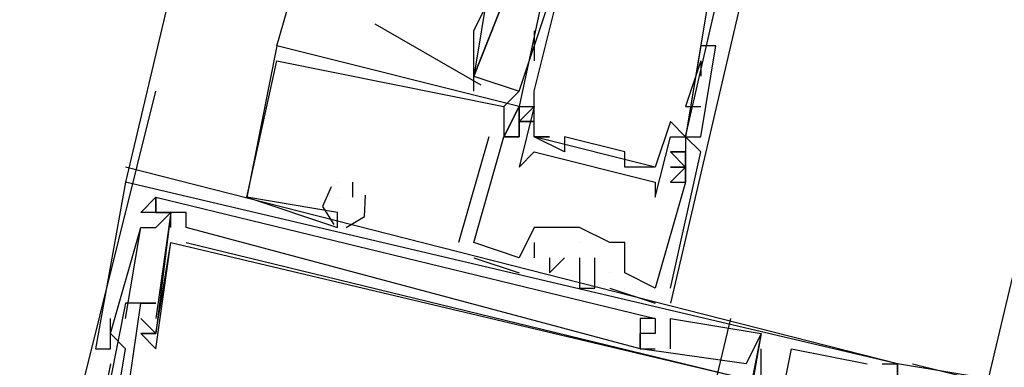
# Model space of a CAD drawing. Header units: feet. Extents: x -79 to 198, y -22 to 181.
# Tile 288 of 318: x 126.08 to 126.948, y 134.228 to 134.534. Entities that reach past the tile are written whole.
import ezdxf

# ---------------------------------------------------------------- set-up
doc = ezdxf.new("R2010")
doc.units = ezdxf.units.FT
doc.layers.add('A-LINEA', color=7, linetype='CONTINUOUS')

msp = doc.modelspace()

# ---------------------------------------------------------------- linework, layer by layer
at = {"layer": 'A-LINEA'}
for p, q in [((127.8, 141.2844), (126.1733, 134.3911)), ((128.56, 141.0978), (126.9333, 134.2178)), ((126.7467, 134.6844), (126.6533, 134.2844)), ((126.3067, 134.5111), (126.3333, 134.6044)), ((126.52, 134.4711), (126.5467, 134.5511)), ((126.3929, 134.5303), (126.4864, 134.4766)), ((126.5333, 134.5244), (126.5333, 134.4978)), ((126.3067, 134.5111), (126.3067, 134.5111)), ((126.3067, 134.5111), (126.3067, 134.5111)), ((126.3067, 134.5111), (126.3067, 134.5111)), ((126.3067, 134.5111), (126.3067, 134.5111)), ((126.3067, 134.5111), (126.3067, 134.5111)), ((126.3067, 134.5111), (126.3067, 134.5111)), ((126.3067, 134.5111), (126.3067, 134.5111)), ((126.3067, 134.5111), (126.3067, 134.5111)), ((126.3067, 134.5111), (126.3067, 134.5111)), ((126.68, 134.5111), (126.6667, 134.4311)), ((126.68, 134.5111), (126.6667, 134.4311)), ((126.6933, 134.5111), (126.6933, 134.5111)), ((126.3067, 134.4978), (126.3067, 134.4978)), ((126.3067, 134.4978), (126.3067, 134.4978)), ((126.3067, 134.4978), (126.3067, 134.4978)), ((126.3067, 134.4978), (126.3067, 134.4978)), ((126.3067, 134.4978), (126.3067, 134.4978)), ((126.3067, 134.4978), (126.3067, 134.4978)), ((126.68, 134.4978), (126.6667, 134.4578)), ((126.68, 134.4978), (126.68, 134.4844)), ((126.48, 134.4711), (126.48, 134.4844)), ((126.08, 133.9911), (126.2, 134.4711)), ((126.5067, 134.4578), (126.52, 134.4711)), ((126.5333, 134.4711), (126.5333, 134.4711)), ((126.5333, 134.4711), (126.5333, 134.4711)), ((126.5067, 134.4578), (126.5067, 134.4578)), ((126.5067, 134.4578), (126.5067, 134.4578)), ((126.5067, 134.4578), (126.5067, 134.4578)), ((126.52, 134.4578), (126.52, 134.4578)), ((126.52, 134.4578), (126.52, 134.4578)), ((126.52, 134.4578), (126.52, 134.4578)), ((126.52, 134.4578), (126.52, 134.4578)), ((126.52, 134.4578), (126.52, 134.4578)), ((126.52, 134.4578), (126.52, 134.4578)), ((126.52, 134.4578), (126.52, 134.4578)), ((126.5333, 134.4578), (126.5333, 134.4578)), ((126.6667, 134.4578), (126.68, 134.4578)), ((126.52, 134.4444), (126.52, 134.4444)), ((126.52, 134.4444), (126.52, 134.4444)), ((126.52, 134.4444), (126.52, 134.4444)), ((126.52, 134.4444), (126.52, 134.4444)), ((126.52, 134.4444), (126.52, 134.4444)), ((126.52, 134.4444), (126.52, 134.4444)), ((126.52, 134.4444), (126.52, 134.4444)), ((126.52, 134.4444), (126.52, 134.4444)), ((126.52, 134.4444), (126.52, 134.4444)), ((126.6533, 134.4444), (126.6533, 134.4444)), ((126.68, 134.4444), (126.68, 134.4444)), ((126.4933, 134.4311), (126.4667, 134.3378)), ((126.4933, 134.4311), (126.4667, 134.3378)), ((126.4933, 134.4311), (126.4667, 134.3378)), ((126.4933, 134.4311), (126.4933, 134.4311)), ((126.4933, 134.4311), (126.4933, 134.4311)), ((126.4933, 134.4311), (126.4933, 134.4311)), ((126.5067, 134.4311), (126.52, 134.4311)), ((126.52, 134.4311), (126.5067, 134.4311)), ((126.5067, 134.4311), (126.5067, 134.4311)), ((126.5067, 134.4311), (126.5067, 134.4311)), ((126.5067, 134.4311), (126.5067, 134.4311)), ((126.5067, 134.4311), (126.52, 134.4311)), ((126.52, 134.4311), (126.5067, 134.4311)), ((126.5067, 134.4311), (126.5067, 134.4311)), ((126.5067, 134.4311), (126.5067, 134.4311)), ((126.5067, 134.4311), (126.5067, 134.4311)), ((126.5067, 134.4311), (126.52, 134.4311)), ((126.52, 134.4311), (126.5067, 134.4311)), ((126.5067, 134.4311), (126.5067, 134.4311)), ((126.5067, 134.4311), (126.5067, 134.4311)), ((126.5067, 134.4311), (126.5067, 134.4311)), ((126.52, 134.4311), (126.52, 134.4311)), ((126.52, 134.4311), (126.52, 134.4311)), ((126.52, 134.4311), (126.52, 134.4311)), ((126.52, 134.4311), (126.52, 134.4311)), ((126.52, 134.4311), (126.52, 134.4311)), ((126.52, 134.4311), (126.52, 134.4311)), ((126.5333, 134.4311), (126.5333, 134.4311)), ((126.5333, 134.4311), (126.5333, 134.4311)), ((126.64, 134.4044), (126.5333, 134.4311)), ((126.64, 134.4044), (126.5333, 134.4311)), ((126.64, 134.4044), (126.5333, 134.4311)), ((126.5467, 134.4311), (126.5467, 134.4311)), ((126.56, 134.4311), (126.56, 134.4311)), ((126.6533, 134.4311), (126.6533, 134.4311)), ((126.6667, 134.4311), (126.6667, 134.4311)), ((126.6667, 134.4311), (126.6667, 134.4311)), ((126.6667, 134.4311), (126.6667, 134.4311)), ((126.6667, 134.4311), (126.6667, 134.4311)), ((126.6667, 134.4311), (126.6667, 134.4311)), ((126.5333, 134.4178), (126.5333, 134.4178)), ((126.56, 134.4178), (126.56, 134.4178)), ((126.6133, 134.4178), (126.6133, 134.4178)), ((126.6667, 134.4178), (126.6533, 134.4178)), ((126.6667, 134.4178), (126.6667, 134.4178)), ((126.6667, 134.4178), (126.6667, 134.4178)), ((126.6667, 134.4178), (126.6667, 134.4178)), ((126.68, 134.4178), (126.68, 134.4178)), ((126.68, 134.4178), (126.68, 134.4178)), ((126.68, 134.4178), (126.68, 134.4178)), ((126.1733, 134.4044), (126.1733, 134.4044)), ((126.1733, 134.4044), (126.1733, 134.4044)), ((126.1733, 134.4044), (126.1733, 134.4044)), ((126.52, 134.4044), (126.52, 134.4044)), ((126.6133, 134.4044), (126.6133, 134.4044)), ((126.64, 134.4044), (126.64, 134.4044)), ((126.6667, 134.4044), (126.6533, 134.4044)), ((126.6667, 134.4044), (126.6667, 134.4044)), ((126.6667, 134.4044), (126.6667, 134.4044)), ((126.6667, 134.4044), (126.6667, 134.4044)), ((126.6667, 134.4044), (126.6667, 134.4044)), ((126.1733, 134.3911), (126.1733, 134.3911)), ((126.1733, 134.3911), (126.1733, 134.3911)), ((126.1733, 134.3911), (126.1733, 134.3911)), ((126.1733, 134.3911), (126.1733, 134.3911)), ((126.1733, 134.3911), (126.1733, 134.3911)), ((126.1733, 134.3911), (126.1733, 134.3911)), ((126.36, 134.3911), (126.36, 134.3911)), ((126.36, 134.3911), (126.36, 134.3911)), ((126.36, 134.3911), (126.36, 134.3911)), ((126.36, 134.3911), (126.36, 134.3911)), ((126.36, 134.3911), (126.36, 134.3911)), ((126.36, 134.3911), (126.36, 134.3911)), ((126.3733, 134.3911), (126.3733, 134.3778)), ((126.3733, 134.3911), (126.3733, 134.3911)), ((126.3733, 134.3911), (126.3733, 134.3778)), ((126.3733, 134.3911), (126.3733, 134.3911)), ((126.3733, 134.3911), (126.3733, 134.3778)), ((126.3733, 134.3911), (126.3733, 134.3911)), ((126.64, 134.3911), (126.64, 134.3911)), ((126.6533, 134.3911), (126.6533, 134.3911)), ((126.6533, 134.3911), (126.6533, 134.3911)), ((126.6533, 134.3911), (126.6533, 134.3911)), ((126.6667, 134.3911), (126.6667, 134.3911)), ((126.6667, 134.3911), (126.6667, 134.3911)), ((126.6667, 134.3911), (126.6667, 134.3911)), ((126.6667, 134.3911), (126.6667, 134.3911)), ((126.6667, 134.3911), (126.6667, 134.3911)), ((126.6667, 134.3911), (126.6667, 134.3911)), ((126.1867, 134.3644), (126.2, 134.3778)), ((126.1867, 134.3644), (126.2, 134.3778)), ((126.1867, 134.3644), (126.2, 134.3778)), ((126.2, 134.3778), (126.2, 134.3778)), ((126.2, 134.3778), (126.2, 134.3778)), ((126.2, 134.3778), (126.2, 134.3778)), ((126.2, 134.3778), (126.2, 134.3778)), ((126.2, 134.3778), (126.2, 134.3778)), ((126.2, 134.3778), (126.2, 134.3778)), ((126.2, 134.3778), (126.2, 134.3778)), ((126.2, 134.3778), (126.2, 134.3778)), ((126.2, 134.3778), (126.2, 134.3778)), ((126.28, 134.3778), (126.28, 134.3778)), ((126.28, 134.3778), (126.28, 134.3778)), ((126.28, 134.3778), (126.28, 134.3778)), ((126.28, 134.3778), (126.28, 134.3778)), ((126.28, 134.3778), (126.28, 134.3778)), ((126.28, 134.3778), (126.28, 134.3778)), ((126.36, 134.3778), (126.36, 134.3778)), ((126.36, 134.3778), (126.36, 134.3778)), ((126.36, 134.3778), (126.36, 134.3778)), ((126.3733, 134.3778), (126.3733, 134.3778)), ((126.3733, 134.3778), (126.3733, 134.3778)), ((126.3733, 134.3778), (126.3733, 134.3778)), ((126.64, 134.3778), (126.64, 134.3778)), ((126.1867, 134.3644), (126.1867, 134.3644)), ((126.1867, 134.3644), (126.1867, 134.3644)), ((126.1867, 134.3644), (126.1867, 134.3644)), ((126.1867, 134.3644), (126.1867, 134.3644)), ((126.1867, 134.3644), (126.1867, 134.3644)), ((126.1867, 134.3644), (126.1867, 134.3644)), ((126.1867, 134.3644), (126.1867, 134.3644)), ((126.1867, 134.3644), (126.1867, 134.3644)), ((126.1867, 134.3644), (126.1867, 134.3644)), ((126.2, 134.3644), (126.2, 134.3644)), ((126.2, 134.3644), (126.2, 134.3644)), ((126.2, 134.3644), (126.2, 134.3644)), ((126.2, 134.3644), (126.2, 134.3644)), ((126.2, 134.3644), (126.2, 134.3644)), ((126.2, 134.3644), (126.2, 134.3644)), ((126.2, 134.3644), (126.2, 134.3644)), ((126.2, 134.3644), (126.2, 134.3644)), ((126.2, 134.3644), (126.2, 134.3644)), ((126.2, 134.3644), (126.2, 134.3644)), ((126.2, 134.3644), (126.2, 134.3644)), ((126.2, 134.3644), (126.2, 134.3644)), ((126.2, 134.3644), (126.2, 134.3644)), ((126.2, 134.3644), (126.2, 134.3644)), ((126.2, 134.3644), (126.2, 134.3644)), ((126.2, 134.3644), (126.2, 134.3644)), ((126.2, 134.3644), (126.2, 134.3644)), ((126.2, 134.3644), (126.2, 134.3644)), ((126.2133, 134.3644), (126.2133, 134.3644)), ((126.2133, 134.3644), (126.2133, 134.3644)), ((126.2133, 134.3644), (126.2133, 134.3644)), ((126.2133, 134.3644), (126.2133, 134.3644)), ((126.2133, 134.3644), (126.2133, 134.3644)), ((126.2133, 134.3644), (126.2133, 134.3644)), ((126.2133, 134.3644), (126.2133, 134.3644)), ((126.2133, 134.3644), (126.2133, 134.3644)), ((126.2133, 134.3644), (126.2133, 134.3644)), ((126.2133, 134.3644), (126.2133, 134.3644)), ((126.2133, 134.3644), (126.2133, 134.3644)), ((126.2133, 134.3644), (126.2133, 134.3644)), ((126.2267, 134.3644), (126.2267, 134.3644)), ((126.2267, 134.3644), (126.2267, 134.3644)), ((126.2267, 134.3644), (126.2267, 134.3644)), ((126.2267, 134.3644), (126.2267, 134.3644)), ((126.2267, 134.3644), (126.2267, 134.3644)), ((126.2267, 134.3644), (126.2267, 134.3644)), ((126.36, 134.3644), (126.36, 134.3644)), ((126.36, 134.3644), (126.36, 134.3644)), ((126.36, 134.3644), (126.36, 134.3644)), ((126.36, 134.3644), (126.36, 134.3644)), ((126.36, 134.3644), (126.36, 134.3644)), ((126.36, 134.3644), (126.36, 134.3644)), ((126.1867, 134.3511), (126.1867, 134.3511)), ((126.1867, 134.3511), (126.1867, 134.3511)), ((126.1867, 134.3511), (126.1867, 134.3511)), ((126.1867, 134.3511), (126.1867, 134.3511)), ((126.1867, 134.3511), (126.1867, 134.3511)), ((126.1867, 134.3511), (126.1867, 134.3511)), ((126.2, 134.3511), (126.2, 134.3511)), ((126.2, 134.3511), (126.2, 134.3511)), ((126.2, 134.3511), (126.2, 134.3511)), ((126.2, 134.3511), (126.2, 134.3511)), ((126.2, 134.3511), (126.2, 134.3511)), ((126.2, 134.3511), (126.2, 134.3511)), ((126.2133, 134.3511), (126.2133, 134.3511)), ((126.2133, 134.3511), (126.2133, 134.3511)), ((126.2133, 134.3511), (126.2133, 134.3511)), ((126.2267, 134.3511), (126.2267, 134.3511)), ((126.2267, 134.3511), (126.2267, 134.3511)), ((126.2267, 134.3511), (126.2267, 134.3511)), ((126.2267, 134.3511), (126.2267, 134.3511)), ((126.2267, 134.3511), (126.2267, 134.3511)), ((126.2267, 134.3511), (126.2267, 134.3511)), ((126.36, 134.3511), (126.36, 134.3511)), ((126.36, 134.3511), (126.36, 134.3511)), ((126.36, 134.3511), (126.36, 134.3511)), ((126.5333, 134.3511), (126.5333, 134.3511)), ((126.5333, 134.3511), (126.5333, 134.3511)), ((126.5333, 134.3511), (126.5333, 134.3511)), ((126.5467, 134.3511), (126.5467, 134.3511)), ((126.5467, 134.3511), (126.5467, 134.3511)), ((126.5467, 134.3511), (126.5467, 134.3511)), ((126.5467, 134.3511), (126.5467, 134.3511)), ((126.5733, 134.3511), (126.5733, 134.3511)), ((126.5733, 134.3511), (126.5733, 134.3511)), ((126.5733, 134.3511), (126.5733, 134.3511)), ((126.5733, 134.3511), (126.5733, 134.3511)), ((126.5733, 134.3511), (126.5733, 134.3511)), ((126.2133, 134.3378), (126.2133, 134.3378)), ((126.2133, 134.3378), (126.2133, 134.3378)), ((126.2133, 134.3378), (126.2133, 134.3378)), ((126.2133, 134.3378), (126.2133, 134.3378)), ((126.2133, 134.3378), (126.2133, 134.3378)), ((126.2133, 134.3378), (126.2133, 134.3378)), ((126.2267, 134.3378), (126.2267, 134.3378)), ((126.2267, 134.3378), (126.2267, 134.3378)), ((126.2267, 134.3378), (126.2267, 134.3378)), ((126.4667, 134.3378), (126.4667, 134.3378)), ((126.4667, 134.3378), (126.4667, 134.3378)), ((126.4667, 134.3378), (126.4667, 134.3378)), ((126.48, 134.3378), (126.48, 134.3378)), ((126.48, 134.3378), (126.48, 134.3378)), ((126.48, 134.3378), (126.48, 134.3378)), ((126.48, 134.3378), (126.48, 134.3378)), ((126.48, 134.3378), (126.48, 134.3378)), ((126.48, 134.3378), (126.48, 134.3378)), ((126.5333, 134.3378), (126.5333, 134.3378)), ((126.5333, 134.3378), (126.5333, 134.3378)), ((126.5333, 134.3378), (126.5333, 134.3378)), ((126.5733, 134.3378), (126.5733, 134.3378)), ((126.5733, 134.3378), (126.5733, 134.3378)), ((126.5733, 134.3378), (126.5733, 134.3378)), ((126.6, 134.3378), (126.6, 134.3378)), ((126.6, 134.3378), (126.6, 134.3378)), ((126.6, 134.3378), (126.6, 134.3378)), ((126.6133, 134.3378), (126.6133, 134.3378)), ((126.6133, 134.3378), (126.6133, 134.3378)), ((126.6133, 134.3378), (126.6133, 134.3378)), ((126.48, 134.3244), (126.52, 134.3111)), ((126.48, 134.3244), (126.48, 134.3244)), ((126.48, 134.3244), (126.52, 134.3111)), ((126.48, 134.3244), (126.48, 134.3244)), ((126.48, 134.3244), (126.52, 134.3111)), ((126.48, 134.3244), (126.48, 134.3244)), ((126.52, 134.3244), (126.52, 134.3244)), ((126.52, 134.3244), (126.52, 134.3244)), ((126.52, 134.3244), (126.52, 134.3244)), ((126.52, 134.3244), (126.52, 134.3244)), ((126.52, 134.3244), (126.52, 134.3244)), ((126.52, 134.3244), (126.52, 134.3244)), ((126.5333, 134.3244), (126.5333, 134.3244)), ((126.5333, 134.3244), (126.5333, 134.3244)), ((126.5333, 134.3244), (126.5333, 134.3244)), ((126.5467, 134.3244), (126.5467, 134.3244)), ((126.5467, 134.3244), (126.5467, 134.3244)), ((126.5467, 134.3244), (126.5467, 134.3244)), ((126.56, 134.3244), (126.56, 134.3244)), ((126.56, 134.3244), (126.56, 134.3244)), ((126.56, 134.3244), (126.56, 134.3244)), ((126.5733, 134.3244), (126.5733, 134.3244)), ((126.5733, 134.3244), (126.5733, 134.3244)), ((126.5733, 134.3244), (126.5733, 134.3244)), ((126.5867, 134.3244), (126.5867, 134.3244)), ((126.5867, 134.3244), (126.5867, 134.3244)), ((126.5867, 134.3244), (126.5867, 134.3244)), ((126.52, 134.3111), (126.52, 134.3111)), ((126.52, 134.3111), (126.52, 134.3111)), ((126.52, 134.3111), (126.52, 134.3111)), ((126.5467, 134.3111), (126.5467, 134.3111)), ((126.5467, 134.3111), (126.5467, 134.3111)), ((126.5467, 134.3111), (126.5467, 134.3111)), ((126.5733, 134.3111), (126.5733, 134.3111)), ((126.5733, 134.3111), (126.5733, 134.3111)), ((126.5733, 134.3111), (126.5733, 134.3111)), ((126.6, 134.3111), (126.6, 134.3111)), ((126.6, 134.3111), (126.6, 134.3111)), ((126.6, 134.3111), (126.6, 134.3111)), ((126.6, 134.3111), (126.6, 134.3111)), ((126.6, 134.3111), (126.6, 134.3111)), ((126.6, 134.3111), (126.6, 134.3111)), ((126.6133, 134.3111), (126.6133, 134.3111)), ((126.6133, 134.3111), (126.6133, 134.3111)), ((126.6133, 134.3111), (126.6133, 134.3111)), ((126.5733, 134.2978), (126.5733, 134.2978)), ((126.5733, 134.2978), (126.5733, 134.2978)), ((126.5733, 134.2978), (126.5733, 134.2978)), ((126.5867, 134.2978), (126.5867, 134.2978)), ((126.5867, 134.2978), (126.5867, 134.2978)), ((126.5867, 134.2978), (126.5867, 134.2978)), ((126.6, 134.2978), (126.64, 134.2844)), ((126.6, 134.2978), (126.6, 134.2978)), ((126.6, 134.2978), (126.64, 134.2844)), ((126.6, 134.2978), (126.6, 134.2978)), ((126.6, 134.2978), (126.64, 134.2844)), ((126.6, 134.2978), (126.6, 134.2978)), ((126.6133, 134.2978), (126.6133, 134.2978)), ((126.6133, 134.2978), (126.6133, 134.2978)), ((126.6133, 134.2978), (126.6133, 134.2978)), ((126.64, 134.2978), (126.64, 134.2978)), ((126.64, 134.2978), (126.64, 134.2978)), ((126.64, 134.2978), (126.64, 134.2978)), ((126.64, 134.2978), (126.64, 134.2978)), ((126.64, 134.2978), (126.64, 134.2978)), ((126.64, 134.2978), (126.64, 134.2978)), ((126.6533, 134.2978), (126.6533, 134.2978)), ((126.6533, 134.2978), (126.6533, 134.2978)), ((126.6533, 134.2978), (126.6533, 134.2978)), ((126.1733, 134.2844), (126.1733, 134.2844)), ((126.1733, 134.2844), (126.1733, 134.2844)), ((126.1733, 134.2844), (126.1733, 134.2844)), ((126.1867, 134.2844), (126.1867, 134.2844)), ((126.1867, 134.2844), (126.1867, 134.2844)), ((126.1867, 134.2844), (126.1867, 134.2844)), ((126.2, 134.2844), (126.2, 134.2844)), ((126.2, 134.2844), (126.2, 134.2844)), ((126.2, 134.2844), (126.2, 134.2844)), ((126.64, 134.2844), (126.64, 134.2844)), ((126.64, 134.2844), (126.64, 134.2844)), ((126.64, 134.2844), (126.64, 134.2844)), ((126.16, 134.2711), (126.16, 134.2711)), ((126.16, 134.2711), (126.16, 134.2711)), ((126.16, 134.2711), (126.16, 134.2711)), ((126.1733, 134.2711), (126.1733, 134.2711)), ((126.1733, 134.2711), (126.1733, 134.2711)), ((126.1733, 134.2711), (126.1733, 134.2711)), ((126.2, 134.2578), (126.1867, 134.2711)), ((126.1867, 134.2711), (126.1867, 134.2711)), ((126.2, 134.2578), (126.1867, 134.2711)), ((126.1867, 134.2711), (126.1867, 134.2711)), ((126.2, 134.2578), (126.1867, 134.2711)), ((126.1867, 134.2711), (126.1867, 134.2711)), ((126.2, 134.2711), (126.2, 134.2711)), ((126.2, 134.2711), (126.2, 134.2711)), ((126.2, 134.2711), (126.2, 134.2711)), ((126.6267, 134.2711), (126.6267, 134.2711)), ((126.6267, 134.2711), (126.6267, 134.2444)), ((126.6267, 134.2711), (126.6267, 134.2711)), ((126.6267, 134.2711), (126.6267, 134.2444)), ((126.6267, 134.2711), (126.6267, 134.2711)), ((126.6267, 134.2711), (126.6267, 134.2444)), ((126.6267, 134.2711), (126.6267, 134.2711)), ((126.6267, 134.2711), (126.6267, 134.2711)), ((126.6267, 134.2711), (126.6267, 134.2711)), ((126.6267, 133.9378), (126.7067, 134.2711)), ((126.64, 134.2711), (126.64, 134.2711)), ((126.64, 134.2711), (126.64, 134.2711)), ((126.64, 134.2711), (126.64, 134.2711)), ((126.64, 134.2711), (126.64, 134.2711)), ((126.64, 134.2711), (126.64, 134.2711)), ((126.64, 134.2711), (126.64, 134.2711)), ((126.64, 134.2711), (126.64, 134.2711)), ((126.64, 134.2711), (126.64, 134.2711)), ((126.64, 134.2711), (126.64, 134.2711)), ((126.64, 134.2711), (126.64, 134.2711)), ((126.64, 134.2711), (126.64, 134.2711)), ((126.64, 134.2711), (126.64, 134.2711)), ((126.6533, 134.2711), (126.6533, 134.2711)), ((126.6533, 134.2711), (126.6533, 134.2711)), ((126.6533, 134.2711), (126.6533, 134.2711)), ((126.6533, 134.2711), (126.6533, 134.2711)), ((126.6533, 134.2711), (126.6533, 134.2711)), ((126.6533, 134.2711), (126.6533, 134.2711)), ((126.16, 134.2578), (126.16, 134.2578)), ((126.16, 134.2578), (126.16, 134.2578)), ((126.16, 134.2578), (126.16, 134.2578)), ((126.1867, 134.2578), (126.1867, 134.2578)), ((126.1867, 134.2578), (126.1867, 134.2578)), ((126.1867, 134.2578), (126.1867, 134.2578)), ((126.1867, 134.2578), (126.1867, 134.2578)), ((126.1867, 134.2578), (126.1867, 134.2578)), ((126.1867, 134.2578), (126.1867, 134.2578)), ((126.2, 134.2578), (126.2, 134.2578)), ((126.2, 134.2578), (126.2, 134.2578)), ((126.2, 134.2578), (126.2, 134.2578)), ((126.2, 134.2578), (126.2, 134.2578)), ((126.2, 134.2578), (126.2, 134.2578)), ((126.2, 134.2578), (126.2, 134.2578)), ((126.2, 134.2578), (126.2, 134.2578)), ((126.2, 134.2578), (126.2, 134.2578)), ((126.2, 134.2578), (126.2, 134.2578)), ((126.2, 134.2578), (126.2, 134.2578)), ((126.2, 134.2578), (126.2, 134.2578)), ((126.2, 134.2578), (126.2, 134.2578)), ((126.6267, 134.2578), (126.6267, 134.2578)), ((126.6267, 134.2578), (126.6267, 134.2578)), ((126.6267, 134.2578), (126.6267, 134.2578)), ((126.6267, 134.2578), (126.6267, 134.2578)), ((126.6267, 134.2578), (126.6267, 134.2578)), ((126.6267, 134.2578), (126.6267, 134.2578)), ((126.6267, 134.2578), (126.6267, 134.2578)), ((126.6267, 134.2578), (126.6267, 134.2578)), ((126.6267, 134.2578), (126.6267, 134.2578)), ((126.6267, 134.2578), (126.6267, 134.2578)), ((126.6267, 134.2578), (126.6267, 134.2578)), ((126.6267, 134.2578), (126.6267, 134.2578)), ((126.64, 134.2578), (126.64, 134.2578)), ((126.64, 134.2578), (126.64, 134.2578)), ((126.64, 134.2578), (126.64, 134.2578)), ((126.64, 134.2578), (126.64, 134.2578)), ((126.64, 134.2578), (126.64, 134.2578)), ((126.64, 134.2578), (126.64, 134.2578)), ((126.64, 134.2578), (126.64, 134.2578)), ((126.64, 134.2578), (126.64, 134.2578)), ((126.64, 134.2578), (126.64, 134.2578)), ((126.64, 134.2578), (126.64, 134.2578)), ((126.64, 134.2578), (126.64, 134.2578)), ((126.64, 134.2578), (126.64, 134.2578)), ((126.64, 134.2578), (126.64, 134.2578)), ((126.64, 134.2578), (126.64, 134.2578)), ((126.64, 134.2578), (126.64, 134.2578)), ((126.64, 134.2578), (126.64, 134.2578)), ((126.64, 134.2578), (126.64, 134.2578)), ((126.64, 134.2578), (126.64, 134.2578)), ((126.7333, 134.2578), (126.7333, 134.2578)), ((126.7333, 134.2578), (126.7333, 134.2578)), ((126.7333, 134.2578), (126.7333, 134.2578)), ((126.7333, 134.2578), (126.7333, 134.2578)), ((126.7333, 134.2578), (126.7333, 134.2578)), ((126.7333, 134.2578), (126.7333, 134.2578)), ((126.7333, 134.2578), (126.7333, 134.2578)), ((126.7333, 134.2578), (126.7333, 134.2578)), ((126.7333, 134.2578), (126.7333, 134.2578)), ((126.7333, 134.2578), (126.7333, 134.2578)), ((126.7333, 134.2578), (126.7333, 134.2578)), ((126.7333, 134.2578), (126.7333, 134.2578)), ((126.7333, 134.2578), (126.7333, 134.2578)), ((126.7333, 134.2578), (126.7333, 134.2578)), ((126.7333, 134.2578), (126.7333, 134.2578)), ((126.1467, 134.2444), (126.1467, 134.2444)), ((126.1467, 134.2444), (126.1467, 134.2444)), ((126.1467, 134.2444), (126.1467, 134.2444)), ((126.1467, 134.2444), (126.1467, 134.2444)), ((126.1467, 134.2444), (126.1467, 134.2444)), ((126.1467, 134.2444), (126.1467, 134.2444)), ((126.16, 134.2444), (126.16, 134.2444)), ((126.16, 134.2444), (126.16, 134.2444)), ((126.16, 134.2444), (126.16, 134.2444)), ((126.16, 134.2444), (126.16, 134.2444)), ((126.16, 134.2444), (126.16, 134.2444)), ((126.16, 134.2444), (126.16, 134.2444)), ((126.1733, 134.2444), (126.1733, 134.2444)), ((126.1733, 134.2444), (126.1733, 134.2444)), ((126.1733, 134.2444), (126.1733, 134.2444)), ((126.2, 134.2444), (126.2, 134.2444)), ((126.2, 134.2444), (126.2, 134.2444)), ((126.2, 134.2444), (126.2, 134.2444)), ((126.6267, 134.2444), (126.6267, 134.2444)), ((126.6267, 134.2444), (126.6267, 134.2444)), ((126.6267, 134.2444), (126.64, 134.2444)), ((126.6267, 134.2444), (126.6267, 134.2444)), ((126.6267, 134.2444), (126.6267, 134.2444)), ((126.6267, 134.2444), (126.6267, 134.2444)), ((126.6267, 134.2444), (126.64, 134.2444)), ((126.6267, 134.2444), (126.6267, 134.2444)), ((126.6267, 134.2444), (126.6267, 134.2444)), ((126.6267, 134.2444), (126.6267, 134.2444)), ((126.6267, 134.2444), (126.64, 134.2444)), ((126.6267, 134.2444), (126.6267, 134.2444)), ((126.6267, 134.2444), (126.64, 134.2444)), ((126.6267, 134.2444), (126.6267, 134.2444)), ((126.6267, 134.2444), (126.6267, 134.2444)), ((126.6267, 134.2444), (126.6267, 134.2444)), ((126.6267, 134.2444), (126.64, 134.2444)), ((126.6267, 134.2444), (126.6267, 134.2444)), ((126.6267, 134.2444), (126.6267, 134.2444)), ((126.6267, 134.2444), (126.6267, 134.2444)), ((126.6267, 134.2444), (126.64, 134.2444)), ((126.6267, 134.2444), (126.6267, 134.2444)), ((126.6267, 134.2444), (126.6267, 134.2444)), ((126.6267, 134.2444), (126.6267, 134.2444)), ((126.64, 134.2444), (126.64, 134.2444)), ((126.64, 134.2444), (126.64, 134.2444)), ((126.64, 134.2444), (126.64, 134.2444)), ((126.64, 134.2444), (126.64, 134.2444)), ((126.64, 134.2444), (126.64, 134.2444)), ((126.64, 134.2444), (126.64, 134.2444)), ((126.6533, 134.2444), (126.6533, 134.2444)), ((126.6533, 134.2444), (126.6533, 134.2444)), ((126.6533, 134.2444), (126.6533, 134.2444)), ((126.6533, 134.2444), (126.6533, 134.2444)), ((126.6533, 134.2444), (126.6533, 134.2444)), ((126.6533, 134.2444), (126.6533, 134.2444)), ((126.7333, 134.2444), (126.7333, 134.2444)), ((126.7333, 134.2444), (126.7333, 134.2444)), ((126.7333, 134.2444), (126.7333, 134.2444)), ((126.7333, 134.2444), (126.7333, 134.2444)), ((126.7333, 134.2444), (126.7333, 134.2444)), ((126.7333, 134.2444), (126.7333, 134.2444)), ((126.76, 134.2444), (126.76, 134.2444)), ((126.76, 134.2444), (126.76, 134.2444)), ((126.76, 134.2444), (126.76, 134.2444)), ((126.76, 134.2444), (126.76, 134.2444)), ((126.76, 134.2444), (126.76, 134.2444)), ((126.76, 134.2444), (126.76, 134.2444)), ((126.16, 134.2311), (126.16, 134.2311)), ((126.16, 134.2311), (126.16, 134.2311)), ((126.16, 134.2311), (126.16, 134.2311)), ((126.72, 134.2311), (126.72, 134.2311)), ((126.72, 134.2311), (126.72, 134.2311)), ((126.72, 134.2311), (126.72, 134.2311)), ((126.72, 134.2311), (126.72, 134.2311)), ((126.72, 134.2311), (126.72, 134.2311)), ((126.72, 134.2311), (126.72, 134.2311)), ((126.8267, 134.2311), (126.8267, 134.2311)), ((126.8267, 134.2311), (126.8267, 134.2311)), ((126.8267, 134.2311), (126.8267, 134.2311)), ((126.8267, 134.2311), (126.8267, 134.2311)), ((126.8267, 134.2311), (126.8267, 134.2311)), ((126.8267, 134.2311), (126.8267, 134.2311)), ((126.84, 134.2311), (126.84, 134.2311)), ((126.84, 134.2311), (126.84, 134.2311)), ((126.84, 134.2311), (126.84, 134.2311)), ((126.84, 134.2311), (126.84, 134.2311)), ((126.84, 134.2311), (126.84, 134.2311)), ((126.84, 134.2311), (126.84, 134.2311)), ((126.8533, 134.2311), (126.8533, 134.2311)), ((126.8533, 134.2311), (126.8533, 134.2311)), ((126.8533, 134.2311), (126.8533, 134.2311)), ((126.8533, 134.2311), (126.8533, 134.2311)), ((126.8533, 134.2311), (126.8533, 134.2311)), ((126.8533, 134.2311), (126.8533, 134.2311)), ((126.8533, 134.2311), (126.8533, 134.2311)), ((126.8533, 134.2311), (126.8533, 134.2311)), ((126.8533, 134.2311), (126.8533, 134.2311)), ((126.8533, 134.2311), (126.8533, 134.2311)), ((126.8533, 134.2311), (126.8533, 134.2311)), ((126.8533, 134.2311), (126.8533, 134.2311)), ((126.8667, 134.2311), (126.8667, 134.2311)), ((126.8667, 134.2311), (126.8667, 134.2311)), ((126.8667, 134.2311), (126.8667, 134.2311))]:
    msp.add_line(p, q, dxfattribs=at)
for points in [[(126.56, 134.6444), (126.52, 134.4578), (126.5333, 134.4578), (126.52, 134.4044), (126.5333, 134.4178), (126.64, 134.3911), (126.64, 134.3778), (126.6533, 134.4311), (126.6667, 134.4311), (126.7067, 134.6044)], [(126.5333, 134.4711), (126.5733, 134.6311), (126.5867, 134.6444), (126.5867, 134.6311), (126.5867, 134.6044), (126.5867, 134.6044)], [(126.68, 134.5778), (126.68, 134.6178), (126.6933, 134.6178), (126.6933, 134.6044), (126.6933, 134.5911), (126.6667, 134.4311), (126.6533, 134.4444), (126.64, 134.4044), (126.6133, 134.4044), (126.6133, 134.4178), (126.56, 134.4311), (126.56, 134.4178), (126.5333, 134.4311), (126.5467, 134.4311), (126.5333, 134.4311), (126.5333, 134.4711)], [(126.48, 134.4844), (126.48, 134.4978), (126.48, 134.5244), (126.4933, 134.5511), (126.4933, 134.5644), (126.4933, 134.5644), (126.5067, 134.6044)], [(126.4933, 134.5644), (126.4933, 134.5644), (126.48, 134.4844), (126.48, 134.4844), (126.5067, 134.5511), (126.4933, 134.5644), (126.4933, 134.5644)], [(126.5467, 134.5511), (126.5067, 134.5511), (126.48, 134.4844), (126.52, 134.4711)], [(126.3067, 134.5111), (126.28, 134.3778), (126.36, 134.3511), (126.36, 134.3644)], [(126.3067, 134.5111), (126.28, 134.3778), (126.36, 134.3511), (126.36, 134.3644)], [(126.3067, 134.5111), (126.28, 134.3778), (126.36, 134.3511), (126.36, 134.3644)], [(126.6533, 134.2978), (126.68, 134.4178), (126.6667, 134.4311), (126.6667, 134.4178), (126.6667, 134.3911), (126.6667, 134.4044), (126.6533, 134.3911), (126.6667, 134.3911), (126.64, 134.2978), (126.6133, 134.3111), (126.6133, 134.3378), (126.6, 134.3378), (126.5733, 134.3511), (126.5467, 134.3511), (126.5333, 134.3511), (126.52, 134.3244), (126.48, 134.3378), (126.5067, 134.4311), (126.52, 134.4311), (126.5067, 134.4311), (126.52, 134.4578), (126.52, 134.4444), (126.52, 134.4578), (126.3067, 134.5111)], [(126.6533, 134.2978), (126.68, 134.4178), (126.6667, 134.4311), (126.6667, 134.4178), (126.6667, 134.3911), (126.6667, 134.4044), (126.6533, 134.3911), (126.6667, 134.3911), (126.64, 134.2978), (126.6133, 134.3111), (126.6133, 134.3378), (126.6, 134.3378), (126.5733, 134.3511), (126.5467, 134.3511), (126.5333, 134.3511), (126.52, 134.3244), (126.48, 134.3378), (126.5067, 134.4311), (126.52, 134.4311), (126.5067, 134.4311), (126.52, 134.4578), (126.52, 134.4444), (126.52, 134.4578), (126.3067, 134.5111)], [(126.6533, 134.2978), (126.68, 134.4178), (126.6667, 134.4311), (126.6667, 134.4178), (126.6667, 134.3911), (126.6667, 134.4044), (126.6533, 134.3911), (126.6667, 134.3911), (126.64, 134.2978), (126.6133, 134.3111), (126.6133, 134.3378), (126.6, 134.3378), (126.5733, 134.3511), (126.5467, 134.3511), (126.5333, 134.3511), (126.52, 134.3244), (126.48, 134.3378), (126.5067, 134.4311), (126.52, 134.4311), (126.5067, 134.4311), (126.52, 134.4578), (126.52, 134.4444), (126.52, 134.4578), (126.3067, 134.5111)], [(126.6667, 134.4311), (126.68, 134.4311), (126.6933, 134.5111), (126.68, 134.5111)], [(126.36, 134.3644), (126.28, 134.3778), (126.3067, 134.4978), (126.5067, 134.4578), (126.5067, 134.4311), (126.5067, 134.4311)], [(126.36, 134.3644), (126.28, 134.3778), (126.3067, 134.4978), (126.5067, 134.4578), (126.5067, 134.4311), (126.5067, 134.4311)], [(126.36, 134.3644), (126.28, 134.3778), (126.3067, 134.4978), (126.5067, 134.4578), (126.5067, 134.4311), (126.5067, 134.4311)], [(126.52, 134.4578), (126.52, 134.4578), (126.5067, 134.4311), (126.5067, 134.4311), (126.52, 134.4578)], [(126.52, 134.4578), (126.52, 134.4578), (126.5067, 134.4311), (126.5067, 134.4311), (126.52, 134.4578)], [(126.52, 134.4578), (126.52, 134.4578), (126.5067, 134.4311), (126.5067, 134.4311), (126.52, 134.4578)], [(126.52, 134.4444), (126.5333, 134.4444), (126.52, 134.4444), (126.52, 134.4311), (126.52, 134.4444), (126.5333, 134.4578)], [(126.52, 134.4444), (126.5333, 134.4444), (126.52, 134.4444), (126.52, 134.4311), (126.52, 134.4444), (126.5333, 134.4578)], [(126.52, 134.4444), (126.5333, 134.4444), (126.52, 134.4444), (126.52, 134.4311), (126.52, 134.4444), (126.5333, 134.4578)], [(126.5333, 134.4444), (126.52, 134.4444), (126.5333, 134.4444)], [(126.5333, 134.4444), (126.52, 134.4444), (126.5333, 134.4444)], [(126.5333, 134.4444), (126.52, 134.4444), (126.5333, 134.4444)], [(126.6533, 134.4044), (126.6667, 134.4044), (126.6533, 134.4044), (126.6667, 134.4044), (126.6533, 134.4178), (126.6667, 134.4178), (126.6533, 134.4178)], [(126.6667, 134.4178), (126.6667, 134.4178), (126.6667, 134.4178), (126.6667, 134.3911), (126.6667, 134.3911), (126.6667, 134.4178)], [(126.84, 134.2311), (126.8533, 134.2311), (126.1733, 134.4044)], [(126.84, 134.2311), (126.8533, 134.2311), (126.1733, 134.4044)], [(126.84, 134.2311), (126.8533, 134.2311), (126.1733, 134.4044)], [(126.6533, 134.4044), (126.6667, 134.4044), (126.6533, 134.4044)], [(126.1733, 134.3911), (126.1467, 134.2444), (126.16, 134.2444)], [(126.1733, 134.3911), (126.1467, 134.2444), (126.16, 134.2444)], [(126.1733, 134.3911), (126.1467, 134.2444), (126.16, 134.2444)], [(126.84, 134.2311), (126.8533, 134.2311), (126.1733, 134.3911), (126.1467, 134.2444), (126.16, 134.2444), (126.16, 134.2711)], [(126.84, 134.2311), (126.8533, 134.2311), (126.1733, 134.3911), (126.1467, 134.2444), (126.16, 134.2444), (126.16, 134.2711)], [(126.84, 134.2311), (126.8533, 134.2311), (126.1733, 134.3911), (126.1467, 134.2444), (126.16, 134.2444), (126.16, 134.2711)], [(126.3543, 134.3868), (126.3467, 134.3696), (126.3568, 134.3537)], [(126.3543, 134.3868), (126.3467, 134.3696), (126.3568, 134.3537)], [(126.3543, 134.3868), (126.3467, 134.3696), (126.3568, 134.3537)], [(126.1867, 134.3644), (126.2, 134.3778), (126.64, 134.2711), (126.64, 134.2578), (126.6267, 134.2578)], [(126.1867, 134.3644), (126.2, 134.3778), (126.64, 134.2711), (126.64, 134.2578), (126.6267, 134.2578)], [(126.1867, 134.3644), (126.2, 134.3778), (126.64, 134.2711), (126.64, 134.2578), (126.6267, 134.2578)], [(126.64, 134.2711), (126.6267, 134.2711), (126.6267, 134.2444), (126.2267, 134.3511), (126.2267, 134.3644), (126.2, 134.3644), (126.2, 134.3778), (126.1867, 134.3644)], [(126.64, 134.2711), (126.6267, 134.2711), (126.6267, 134.2444), (126.2267, 134.3511), (126.2267, 134.3644), (126.2, 134.3644), (126.2, 134.3778), (126.1867, 134.3644)], [(126.64, 134.2711), (126.6267, 134.2711), (126.6267, 134.2444), (126.2267, 134.3511), (126.2267, 134.3644), (126.2, 134.3644), (126.2, 134.3778), (126.1867, 134.3644)], [(126.64, 134.2711), (126.6267, 134.2711), (126.6267, 134.2444), (126.2267, 134.3511), (126.2267, 134.3644), (126.2, 134.3644), (126.2, 134.3778), (126.2, 134.3644), (126.2133, 134.3644), (126.2, 134.2711)], [(126.64, 134.2711), (126.6267, 134.2711), (126.6267, 134.2444), (126.2267, 134.3511), (126.2267, 134.3644), (126.2, 134.3644), (126.2, 134.3778), (126.2, 134.3644), (126.2133, 134.3644), (126.2, 134.2711)], [(126.64, 134.2711), (126.6267, 134.2711), (126.6267, 134.2444), (126.2267, 134.3511), (126.2267, 134.3644), (126.2, 134.3644), (126.2, 134.3778), (126.2, 134.3644), (126.2133, 134.3644), (126.2, 134.2711)], [(126.2, 134.3778), (126.64, 134.2711), (126.64, 134.2578), (126.6267, 134.2578)], [(126.2, 134.3778), (126.64, 134.2711), (126.64, 134.2578), (126.6267, 134.2578)], [(126.2, 134.3778), (126.64, 134.2711), (126.64, 134.2578), (126.6267, 134.2578)], [(126.3677, 134.3511), (126.3838, 134.3608), (126.3848, 134.3796)], [(126.3677, 134.3511), (126.3838, 134.3608), (126.3848, 134.3796)], [(126.3677, 134.3511), (126.3838, 134.3608), (126.3848, 134.3796)], [(126.1733, 134.2711), (126.1867, 134.3511), (126.2, 134.3511), (126.2133, 134.3644), (126.1867, 134.3644)], [(126.1733, 134.2711), (126.1867, 134.3511), (126.2, 134.3511), (126.2133, 134.3644), (126.1867, 134.3644)], [(126.1733, 134.2711), (126.1867, 134.3511), (126.2, 134.3511), (126.2133, 134.3644), (126.1867, 134.3644)], [(126.2, 134.3644), (126.2133, 134.3644), (126.2, 134.2578), (126.1867, 134.2578), (126.2, 134.2444)], [(126.2, 134.3644), (126.2133, 134.3644), (126.2, 134.2578), (126.1867, 134.2578), (126.2, 134.2444)], [(126.2, 134.3644), (126.2133, 134.3644), (126.2, 134.2578), (126.1867, 134.2578), (126.2, 134.2444)], [(126.2133, 134.3511), (126.2133, 134.3644), (126.2, 134.3644)], [(126.2133, 134.3511), (126.2133, 134.3644), (126.2, 134.3644)], [(126.2133, 134.3511), (126.2133, 134.3644), (126.2, 134.3644)], [(126.1733, 134.1511), (126.1733, 134.1644), (126.16, 134.1644), (126.1733, 134.2444), (126.16, 134.2578), (126.1867, 134.3511), (126.2, 134.3511)], [(126.1733, 134.1511), (126.1733, 134.1644), (126.16, 134.1644), (126.1733, 134.2444), (126.16, 134.2578), (126.1867, 134.3511), (126.2, 134.3511)], [(126.1733, 134.1511), (126.1733, 134.1644), (126.16, 134.1644), (126.1733, 134.2444), (126.16, 134.2578), (126.1867, 134.3511), (126.2, 134.3511)], [(126.6, 134.3378), (126.5733, 134.3511), (126.5733, 134.3511), (126.5467, 134.3511)], [(126.1867, 134.2578), (126.2, 134.2578), (126.2133, 134.3378)], [(126.1867, 134.2578), (126.2, 134.2578), (126.2133, 134.3378)], [(126.1867, 134.2578), (126.2, 134.2578), (126.2133, 134.3378)], [(126.2, 134.2444), (126.2133, 134.3378), (126.72, 134.2178), (126.6933, 134.1378), (126.6933, 134.1378)], [(126.2, 134.2444), (126.2133, 134.3378), (126.72, 134.2178), (126.6933, 134.1378), (126.6933, 134.1378)], [(126.2, 134.2444), (126.2133, 134.3378), (126.72, 134.2178), (126.6933, 134.1378), (126.6933, 134.1378)], [(126.2267, 134.3378), (126.72, 134.2178), (126.6933, 134.1378), (126.6933, 134.1378)], [(126.2267, 134.3378), (126.72, 134.2178), (126.6933, 134.1378), (126.6933, 134.1378)], [(126.2267, 134.3378), (126.72, 134.2178), (126.6933, 134.1378), (126.6933, 134.1378)], [(126.5333, 134.3378), (126.5333, 134.3378), (126.5333, 134.3244)], [(126.5333, 134.3378), (126.5333, 134.3378), (126.5333, 134.3244)], [(126.5333, 134.3378), (126.5333, 134.3378), (126.5333, 134.3244)], [(126.5467, 134.3244), (126.5467, 134.3111), (126.56, 134.3244)], [(126.5467, 134.3244), (126.5467, 134.3111), (126.56, 134.3244)], [(126.5467, 134.3244), (126.5467, 134.3111), (126.56, 134.3244)], [(126.5733, 134.3244), (126.5733, 134.3111), (126.5733, 134.2978), (126.5867, 134.2978), (126.5867, 134.3244), (126.5867, 134.3244)], [(126.5733, 134.3244), (126.5733, 134.3111), (126.5733, 134.2978), (126.5867, 134.2978), (126.5867, 134.3244), (126.5867, 134.3244)], [(126.5733, 134.3244), (126.5733, 134.3111), (126.5733, 134.2978), (126.5867, 134.2978), (126.5867, 134.3244), (126.5867, 134.3244)], [(126.1733, 134.1911), (126.1867, 134.2844), (126.2, 134.2844), (126.1733, 134.2844), (126.16, 134.2178), (126.1333, 134.2178), (126.0933, 134.0578), (126.7733, 133.8978), (126.7733, 133.9111)], [(126.1733, 134.1911), (126.1867, 134.2844), (126.2, 134.2844), (126.1733, 134.2844), (126.16, 134.2178), (126.1333, 134.2178), (126.0933, 134.0578), (126.7733, 133.8978), (126.7733, 133.9111)], [(126.1733, 134.1911), (126.1867, 134.2844), (126.2, 134.2844), (126.1733, 134.2844), (126.16, 134.2178), (126.1333, 134.2178), (126.0933, 134.0578), (126.7733, 133.8978), (126.7733, 133.9111)], [(126.64, 134.2711), (126.6267, 134.2711), (126.6267, 134.2711), (126.6267, 134.2444)], [(126.64, 134.2711), (126.6267, 134.2711), (126.6267, 134.2711), (126.6267, 134.2444)], [(126.64, 134.2711), (126.6267, 134.2711), (126.6267, 134.2711), (126.6267, 134.2444)], [(126.6533, 134.2444), (126.6533, 134.2711), (126.7333, 134.2578), (126.6933, 134.0311), (126.68, 134.0311)], [(126.6533, 134.2444), (126.6533, 134.2711), (126.7333, 134.2578), (126.6933, 134.0311), (126.68, 134.0311)], [(126.6533, 134.2444), (126.6533, 134.2711), (126.7333, 134.2578), (126.6933, 134.0311), (126.68, 134.0311)], [(126.6533, 134.2444), (126.6533, 134.2711), (126.7333, 134.2578), (126.72, 134.1911), (126.7333, 134.1911)], [(126.6533, 134.2444), (126.6533, 134.2711), (126.7333, 134.2578), (126.72, 134.1911), (126.7333, 134.1911)], [(126.6533, 134.2444), (126.6533, 134.2711), (126.7333, 134.2578), (126.72, 134.1911), (126.7333, 134.1911)], [(126.7333, 134.2578), (126.72, 134.2311), (126.6267, 134.2444), (126.6267, 134.2578)], [(126.7333, 134.2578), (126.72, 134.2311), (126.6267, 134.2444), (126.6267, 134.2578)], [(126.7333, 134.2578), (126.72, 134.2311), (126.6267, 134.2444), (126.6267, 134.2578)], [(126.7333, 134.2578), (126.72, 134.2311), (126.6267, 134.2444), (126.6267, 134.2578)], [(126.7333, 134.2578), (126.72, 134.2311), (126.6267, 134.2444), (126.6267, 134.2578)], [(126.7333, 134.2578), (126.72, 134.2311), (126.6267, 134.2444), (126.6267, 134.2578)], [(126.7333, 134.2578), (126.7333, 134.2578), (126.7333, 134.2578), (126.7333, 134.2578)], [(126.7067, 134.1244), (126.7067, 134.1378), (126.72, 134.2178), (126.7333, 134.2178), (126.7333, 134.2444)], [(126.7067, 134.1244), (126.7067, 134.1378), (126.72, 134.2178), (126.7333, 134.2178), (126.7333, 134.2444)], [(126.7067, 134.1244), (126.7067, 134.1378), (126.72, 134.2178), (126.7333, 134.2178), (126.7333, 134.2444)], [(126.7067, 134.1244), (126.7067, 134.1378), (126.72, 134.2178), (126.7333, 134.2178), (126.7333, 134.2444)], [(126.7067, 134.1244), (126.7067, 134.1378), (126.72, 134.2178), (126.7333, 134.2178), (126.7333, 134.2444)], [(126.7067, 134.1244), (126.7067, 134.1378), (126.72, 134.2178), (126.7333, 134.2178), (126.7333, 134.2444)], [(126.7333, 134.1111), (126.76, 134.2444), (126.8267, 134.2311)], [(126.7333, 134.1111), (126.76, 134.2444), (126.8267, 134.2311)], [(126.7333, 134.1111), (126.76, 134.2444), (126.8267, 134.2311)], [(126.7333, 134.1111), (126.76, 134.2444), (126.8267, 134.2311)], [(126.7333, 134.1111), (126.76, 134.2444), (126.8267, 134.2311)], [(126.7333, 134.1111), (126.76, 134.2444), (126.8267, 134.2311)], [(126.16, 134.2311), (126.1467, 134.1644), (126.16, 134.1511)], [(126.16, 134.2311), (126.1467, 134.1644), (126.16, 134.1511)], [(126.16, 134.2311), (126.1467, 134.1644), (126.16, 134.1511)], [(126.8933, 134.0711), (126.9333, 134.2178), (126.9333, 134.2178), (126.8533, 134.2311), (126.8533, 134.2178), (126.8533, 134.2311)], [(126.8933, 134.0711), (126.9333, 134.2178), (126.9333, 134.2178), (126.8533, 134.2311), (126.8533, 134.2178), (126.8533, 134.2311)], [(126.8933, 134.0711), (126.9333, 134.2178), (126.9333, 134.2178), (126.8533, 134.2311), (126.8533, 134.2178), (126.8533, 134.2311)], [(126.8667, 134.2311), (126.92, 134.2178), (126.92, 134.2178)], [(126.8667, 134.2311), (126.92, 134.2178), (126.92, 134.2178)], [(126.8667, 134.2311), (126.92, 134.2178), (126.92, 134.2178)]]:
    msp.add_lwpolyline(points, dxfattribs=at)

doc.saveas('drawing.dxf')
